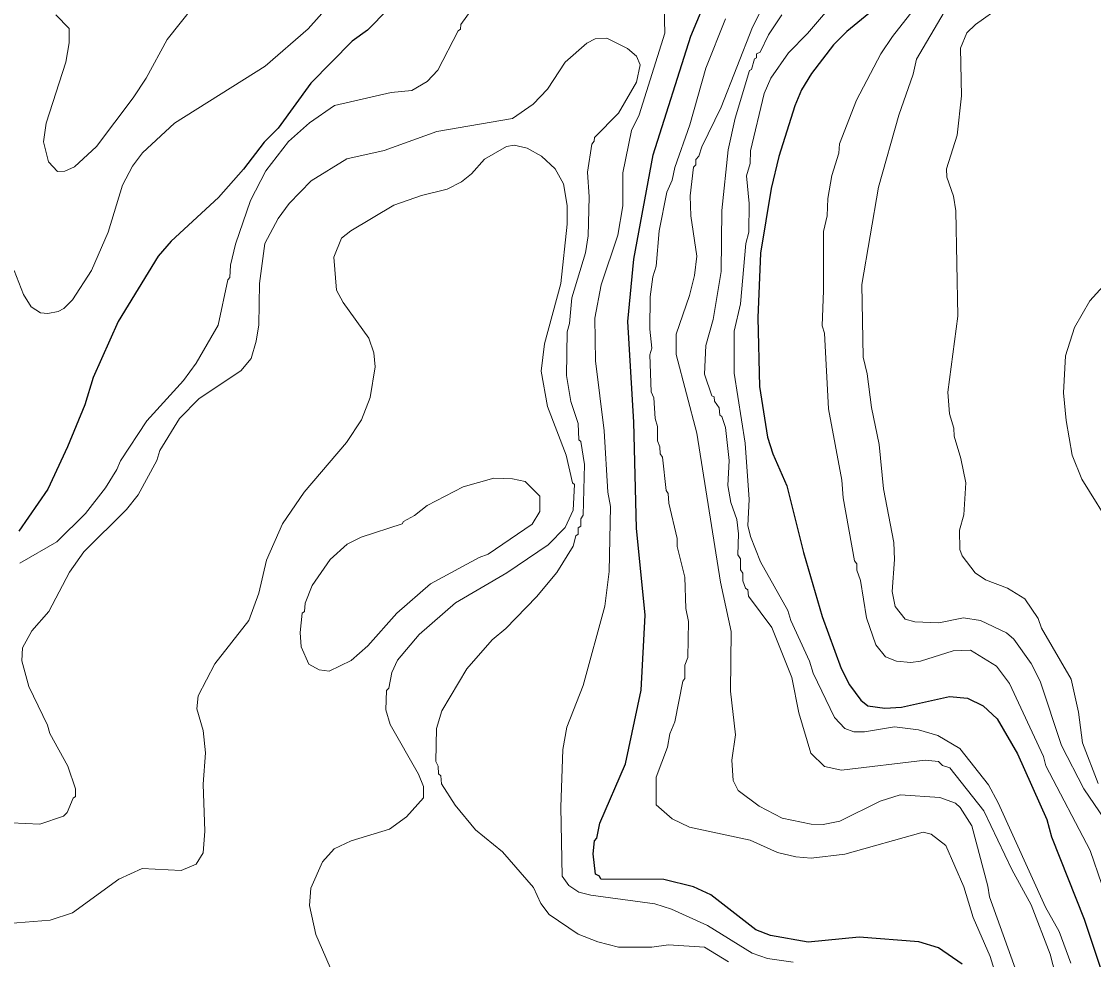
# Model space of a CAD drawing. Extents: x 598.3 to 623.2, y 6902.2 to 6930.1.
# Drawn here: x 601.055 to 602.457, y 6923.716 to 6924.943 of the extents above; entities that cross this region are included whole.
import ezdxf

# ---------------------------------------------------------------- set-up
doc = ezdxf.new("R2010")
doc.units = 0
doc.header["$LTSCALE"] = 0.032
doc.layers.add('1', color=7, linetype='Continuous', lineweight=25)
doc.layers.add('2', color=7, linetype='Continuous', lineweight=13)

msp = doc.modelspace()

# ---------------------------------------------------------------- linework, layer by layer
at = {"layer": '1'}
for points in [[(602.2846, 6923.7097), (602.2538, 6923.7309), (602.2279, 6923.739), (602.1499, 6923.7447), (602.0835, 6923.7385), (602.0339, 6923.7471), (602.0148, 6923.7546), (601.9562, 6923.8003), (601.9336, 6923.8108), (601.8947, 6923.8202), (601.8123, 6923.8207), (601.8103, 6923.8246), (601.8052, 6923.8272), (601.8022, 6923.8541), (601.8038, 6923.8709), (601.8069, 6923.8746), (601.8111, 6923.894), (601.8443, 6923.9717), (601.8652, 6924.0682), (601.8701, 6924.1659), (601.8589, 6924.2798), (601.8555, 6924.4185), (601.8474, 6924.5503), (601.8555, 6924.6319), (601.8807, 6924.7682), (601.9301, 6924.9236), (601.9536, 6924.9803)], [(602.1942, 6924.9795), (602.134, 6924.9298), (602.1164, 6924.9123), (602.0878, 6924.8748), (602.0748, 6924.8535), (602.0659, 6924.8324), (602.0449, 6924.7663), (602.0352, 6924.7242), (602.021, 6924.6395), (602.0175, 6924.5551), (602.0198, 6924.4652), (602.03, 6924.3989), (602.0371, 6924.377), (602.0555, 6924.3353), (602.0773, 6924.2482), (602.1015, 6924.1643), (602.1266, 6924.0963), (602.1374, 6924.0748), (602.1523, 6924.0551), (602.1613, 6924.0477), (602.1835, 6924.0443), (602.2055, 6924.0459), (602.2681, 6924.0596), (602.2917, 6924.0577), (602.3121, 6924.0475), (602.3307, 6924.0304), (602.3573, 6923.9846), (602.3953, 6923.8988), (602.4017, 6923.876), (602.4443, 6923.7683), (602.4659, 6923.7029)], [(601.5341, 6924.9589), (601.5072, 6924.9313), (601.4872, 6924.9168), (601.4332, 6924.8621), (601.3903, 6924.803), (601.3721, 6924.7847), (601.345, 6924.7495), (601.3121, 6924.7126), (601.2506, 6924.6552), (601.2335, 6924.6356), (601.1809, 6924.5504), (601.1483, 6924.4772), (601.1376, 6924.4412), (601.115, 6924.3861), (601.0891, 6924.3311), (601.051, 6924.2762)]]:
    msp.add_lwpolyline(points, dxfattribs=at)
at = {"layer": '2'}
for points in [[(602.4604, 6925.0596), (602.446, 6925.042), (602.418, 6925.0147), (602.3934, 6924.995), (602.3368, 6924.9633), (602.3021, 6924.9386), (602.2909, 6924.9279), (602.2825, 6924.9077), (602.2838, 6924.8456), (602.2781, 6924.7941), (602.2644, 6924.7501), (602.2648, 6924.7391), (602.2733, 6924.7143), (602.2765, 6924.6948), (602.2789, 6924.5572), (602.266, 6924.4578), (602.2684, 6924.4296), (602.2739, 6924.4107), (602.2741, 6924.4002), (602.283, 6924.3711), (602.2894, 6924.3392), (602.287, 6924.2974), (602.2814, 6924.2774)], [(601.9047, 6923.7817), (601.8828, 6923.7885), (601.7992, 6923.7997), (601.7834, 6923.8037), (601.7702, 6923.8124), (601.7617, 6923.8249), (601.7601, 6923.9148), (601.7624, 6923.9906), (601.768, 6924.0194), (601.7893, 6924.074), (601.8173, 6924.178), (601.8231, 6924.2233), (601.8247, 6924.3084), (601.8216, 6924.327), (601.8166, 6924.4072), (601.8054, 6924.4986), (601.8046, 6924.5545), (601.8128, 6924.5983), (601.8345, 6924.663), (601.8409, 6924.7015), (601.8411, 6924.7447), (601.8522, 6924.8), (601.8624, 6924.8207), (601.8959, 6924.9276), (601.8937, 6925.0112)], [(602.2639, 6925.0128), (602.1937, 6924.9231), (602.1784, 6924.9005), (602.1464, 6924.8397), (602.1243, 6924.7825), (602.1233, 6924.7706), (602.1143, 6924.7411), (602.1089, 6924.711), (602.108, 6924.6886), (602.1033, 6924.6678), (602.1033, 6924.5908), (602.1017, 6924.5445), (602.1048, 6924.5348), (602.1098, 6924.4358), (602.1274, 6924.3427), (602.1291, 6924.3197), (602.1438, 6924.2372), (602.1469, 6924.2333), (602.147, 6924.2248), (602.1517, 6924.2115), (602.1598, 6924.1624), (602.1719, 6924.1271), (602.1844, 6924.1115), (602.1988, 6924.1058), (602.2176, 6924.1042), (602.2301, 6924.1058), (602.273, 6924.1195), (602.2956, 6924.1203), (602.3297, 6924.0994), (602.3467, 6924.0769), (602.3913, 6923.9814), (602.3941, 6923.9692), (602.452, 6923.8583), (602.4672, 6923.8137)], [(601.0453, 6924.6171), (601.0571, 6924.5855), (601.0671, 6924.5696), (601.0796, 6924.5618), (601.089, 6924.5607), (601.1028, 6924.5633), (601.1101, 6924.5673), (601.1215, 6924.5788), (601.1463, 6924.6171), (601.1678, 6924.6669), (601.1866, 6924.7285), (601.2, 6924.7535), (601.2129, 6924.7707), (601.2546, 6924.8095), (601.3732, 6924.8841), (601.4297, 6924.933), (601.4728, 6924.9819)], [(602.3623, 6923.6813), (602.3203, 6923.7975), (602.3184, 6923.8118), (602.2975, 6923.8905), (602.2823, 6923.9145), (602.2762, 6923.9204), (602.2554, 6923.9276), (602.2036, 6923.9309), (602.1777, 6923.9228), (602.1248, 6923.8966), (602.1028, 6923.8923), (602.0873, 6923.8928), (602.0493, 6923.9006), (602.0193, 6923.9162), (601.9919, 6923.9369), (601.9851, 6923.9498), (601.9835, 6923.9765), (601.9883, 6924.0094), (601.9818, 6924.0669), (601.9826, 6924.1449), (601.9689, 6924.2091), (601.938, 6924.4043), (601.9106, 6924.5069), (601.9106, 6924.5335), (601.9282, 6924.5844), (601.9347, 6924.6103), (601.938, 6924.6357), (601.9301, 6924.6883), (601.9291, 6924.7145), (601.9333, 6924.7522), (601.9363, 6924.755), (601.9366, 6924.7622), (601.9405, 6924.7665), (601.9444, 6924.7788), (601.9694, 6924.8304), (602.0104, 6924.9353), (602.031, 6924.9763)], [(601.6449, 6924.9604), (601.629, 6924.9387), (601.6288, 6924.9326), (601.6259, 6924.9305), (601.5989, 6924.8788), (601.5853, 6924.8644), (601.5651, 6924.8523), (601.5382, 6924.8496), (601.464, 6924.8327), (601.4313, 6924.81), (601.404, 6924.7859), (601.3743, 6924.7472), (601.354, 6924.7087), (601.3343, 6924.6516), (601.3278, 6924.6238), (601.3269, 6924.6077), (601.3246, 6924.6049), (601.3119, 6924.5455), (601.2831, 6924.4957), (601.2666, 6924.4729), (601.2185, 6924.4205), (601.1842, 6924.3681), (601.1795, 6924.3565), (601.1644, 6924.3327), (601.1382, 6924.299), (601.1008, 6924.2621), (601.0526, 6924.2343)], [(601.279, 6924.9619), (601.2452, 6924.9191), (601.2178, 6924.8686), (601.2008, 6924.8427), (601.1526, 6924.7793), (601.1238, 6924.7526), (601.1112, 6924.7469), (601.1019, 6924.7465), (601.0901, 6924.7593), (601.0833, 6924.7854), (601.0868, 6924.8098), (601.1125, 6924.8896), (601.1172, 6924.9146), (601.1172, 6924.9335), (601.0996, 6924.9514)], [(602.0491, 6924.9516), (602.0315, 6924.9251), (602.0206, 6924.9025), (602.0159, 6924.9004), (602.0158, 6924.8953), (602.0133, 6924.8937), (602.0093, 6924.8799), (602.0068, 6924.8784), (601.988, 6924.8161), (601.9786, 6924.7747), (601.9706, 6924.6955), (601.9696, 6924.6157), (601.9591, 6924.5527), (601.9495, 6924.5189), (601.9479, 6924.4814), (601.9576, 6924.4532), (601.9605, 6924.4515), (601.9608, 6924.446), (601.9672, 6924.4373), (601.9679, 6924.4276), (601.9706, 6924.4258), (601.9753, 6924.4117), (601.9801, 6924.3686), (601.9785, 6924.3356), (601.9821, 6924.3136), (601.99, 6924.2914), (601.9923, 6924.2725), (601.9916, 6924.2451), (601.9947, 6924.2398), (601.9948, 6924.2255), (601.998, 6924.2212), (601.9981, 6924.2111), (602.0013, 6924.2016), (602.0044, 6924.1993), (602.0052, 6924.191), (602.0359, 6924.1498), (602.0619, 6924.0847), (602.0711, 6924.0384), (602.0867, 6923.9858), (602.1049, 6923.9683), (602.127, 6923.9633), (602.2364, 6923.9763), (602.2539, 6923.9745), (602.2591, 6923.9695), (602.2685, 6923.9663), (602.3129, 6923.91), (602.3496, 6923.8333), (602.3751, 6923.7871), (602.3999, 6923.7228), (602.4108, 6923.6803)], [(602.427, 6923.7107), (602.4115, 6923.7523), (602.3936, 6923.7841), (602.3318, 6923.9207), (602.3192, 6923.944), (602.2819, 6923.9918), (602.253, 6924.0086), (602.2277, 6924.0159), (602.1961, 6924.0199), (602.1571, 6924.0135), (602.1432, 6924.0135), (602.1315, 6924.0179), (602.1179, 6924.0324), (602.09, 6924.0901), (602.0853, 6924.106), (602.0605, 6924.159), (602.0569, 6924.1724), (602.0212, 6924.2358), (602.0079, 6924.2688), (602.0045, 6924.2833), (602.0061, 6924.3175), (602.0012, 6924.391), (601.9867, 6924.4825), (601.9866, 6924.5376), (601.9947, 6924.5734), (602.0019, 6924.6521), (602.006, 6924.667), (602.0061, 6924.7047), (602.0029, 6924.7407), (602.0077, 6924.7569), (602.0078, 6924.7734), (602.026, 6924.8485), (602.0346, 6924.8685), (602.0575, 6924.9016), (602.0826, 6924.927), (602.1137, 6924.9638)], [(602.4989, 6923.8583), (602.444, 6923.939), (602.4148, 6923.9957), (602.3866, 6924.0796), (602.3751, 6924.1028), (602.3521, 6924.1345), (602.3428, 6924.1429), (602.3088, 6924.1591), (602.2865, 6924.1624), (602.2543, 6924.156), (602.2229, 6924.1572), (602.2102, 6924.1608), (602.197, 6924.1775), (602.1931, 6924.1971), (602.1963, 6924.239), (602.1955, 6924.2612), (602.1819, 6924.3314), (602.176, 6924.3894), (602.1664, 6924.4376), (602.1607, 6924.4816), (602.1551, 6924.5038), (602.1535, 6924.5985), (602.1753, 6924.7261), (602.202, 6924.82), (602.2208, 6924.8737), (602.2249, 6924.8932), (602.261, 6924.9549)], [(601.9751, 6924.9462), (601.9495, 6924.8815), (601.9285, 6924.8074), (601.9089, 6924.7517), (601.9055, 6924.735), (601.8985, 6924.7196), (601.8887, 6924.6689), (601.8846, 6924.6225), (601.8803, 6924.6087), (601.8766, 6924.5823), (601.8765, 6924.5403), (601.8791, 6924.5155), (601.8765, 6924.5067), (601.8782, 6924.4583), (601.8814, 6924.4504), (601.8831, 6924.4232), (601.8862, 6924.413), (601.8863, 6924.394), (601.8894, 6924.3863), (601.8897, 6924.3773), (601.8927, 6924.3727), (601.8977, 6924.3293), (601.9001, 6924.3254), (601.901, 6924.3125), (601.912, 6924.2666), (601.9122, 6924.2561), (601.9219, 6924.2158), (601.9236, 6924.1749), (601.9267, 6924.1578), (601.9259, 6924.1107)], [(601.7238, 6924.8344), (601.7424, 6924.854), (601.7658, 6924.8895), (601.7938, 6924.9143), (601.8048, 6924.9198), (601.8201, 6924.921), (601.8472, 6924.9073), (601.8587, 6924.8972), (601.8636, 6924.8861), (601.8587, 6924.8634), (601.8352, 6924.8229), (601.8041, 6924.791), (601.8037, 6924.786), (601.8005, 6924.7822), (601.7949, 6924.7455), (601.7972, 6924.7132), (601.7956, 6924.6621), (601.7923, 6924.64), (601.7745, 6924.5814), (601.7713, 6924.5478), (601.7682, 6924.5367), (601.7674, 6924.4795), (601.773, 6924.4455), (601.7825, 6924.4169), (601.7836, 6924.3956), (601.786, 6924.3932), (601.7907, 6924.3632), (601.7891, 6924.2971), (601.786, 6924.2919), (601.7859, 6924.2825), (601.7827, 6924.2804), (601.7826, 6924.272), (601.7795, 6924.2699), (601.7762, 6924.2564), (601.7547, 6924.2218), (601.728, 6924.1902), (601.688, 6924.1487), (601.6702, 6924.134), (601.6369, 6924.096), (601.6044, 6924.0408), (601.5973, 6924.018), (601.5965, 6923.9747), (601.5997, 6923.9687), (601.5998, 6923.9587), (601.6029, 6923.9558), (601.6039, 6923.9456), (601.6219, 6923.9174), (601.6484, 6923.8855), (601.6837, 6923.8566), (601.724, 6923.81), (601.7336, 6923.7888), (601.7447, 6923.7745), (601.7825, 6923.7489), (601.8085, 6923.7387), (601.8355, 6923.7316), (601.8788, 6923.7318), (601.9006, 6923.735), (601.9479, 6923.7316), (601.9792, 6923.7125)], [(601.0033, 6923.8962), (601.0787, 6923.8929), (601.1097, 6923.9033), (601.1142, 6923.9078), (601.1223, 6923.9268), (601.1253, 6923.9289), (601.1253, 6923.9388), (601.1153, 6923.9687), (601.0916, 6924.0113), (601.0887, 6924.0222), (601.0641, 6924.0729), (601.0551, 6924.1063), (601.0558, 6924.1233), (601.0683, 6924.1456), (601.0905, 6924.1707), (601.1176, 6924.2225), (601.136, 6924.249), (601.1919, 6924.3042), (601.2073, 6924.3233), (601.2317, 6924.3686), (601.2357, 6924.3816), (601.2615, 6924.4234), (601.287, 6924.4495), (601.3417, 6924.4856), (601.3549, 6924.5019), (601.3616, 6924.5245), (601.3649, 6924.5459), (601.366, 6924.6), (601.3729, 6924.6524), (601.3905, 6924.6848), (601.4046, 6924.7048), (601.4334, 6924.7343), (601.4799, 6924.763), (601.5291, 6924.774), (601.5979, 6924.7986), (601.6967, 6924.8157), (601.7238, 6924.8344)], [(601.7658, 6924.2809), (601.7762, 6924.3033), (601.7778, 6924.337), (601.7751, 6924.3393), (601.7669, 6924.3754), (601.7423, 6924.4391), (601.7342, 6924.4853), (601.7387, 6924.5209), (601.7601, 6924.5998), (601.7682, 6924.6776), (601.7681, 6924.7018), (601.7633, 6924.7304), (601.7527, 6924.7501), (601.7347, 6924.7665), (601.7161, 6924.7769), (601.6991, 6924.7808), (601.6888, 6924.7792), (601.66, 6924.7627), (601.643, 6924.7432), (601.63, 6924.7328), (601.6112, 6924.7235), (601.5778, 6924.7151), (601.5414, 6924.7023), (601.4853, 6924.6689), (601.4733, 6924.6592), (601.463, 6924.6344), (601.4665, 6924.5913), (601.4754, 6924.5753), (601.509, 6924.5284), (601.5155, 6924.5092), (601.5171, 6924.4909), (601.5107, 6924.4509), (601.4993, 6924.4215), (601.4796, 6924.3918), (601.4244, 6924.3272), (601.3959, 6924.2857), (601.375, 6924.2379), (601.365, 6924.1951), (601.3519, 6924.159), (601.3074, 6924.1025), (601.2857, 6924.0607), (601.2841, 6924.0437), (601.2921, 6924.0151), (601.2953, 6923.9862), (601.2921, 6923.9451), (601.2945, 6923.8834), (601.2921, 6923.8551), (601.2831, 6923.8403), (601.2633, 6923.8322), (601.2125, 6923.8346), (601.1818, 6923.8207), (601.1214, 6923.7768), (601.0921, 6923.7671), (601.0264, 6923.7619)], [(602.4835, 6924.276), (602.4414, 6924.3442), (602.4288, 6924.3756), (602.4206, 6924.4209), (602.4173, 6924.4571), (602.4197, 6924.5054), (602.4316, 6924.5424), (602.4518, 6924.5774), (602.4913, 6924.621)], [(601.4669, 6923.6851), (601.4394, 6923.7482), (601.4314, 6923.7863), (601.4329, 6923.8092), (601.4482, 6923.8433), (601.4636, 6923.8603), (601.4859, 6923.8708), (601.5359, 6923.886), (601.558, 6923.9021), (601.5803, 6923.9271), (601.5803, 6923.942), (601.574, 6923.958), (601.5367, 6924.023), (601.531, 6924.0424), (601.5318, 6924.0674), (601.5349, 6924.0708), (601.539, 6924.091), (601.5462, 6924.1071), (601.5748, 6924.1407), (601.6223, 6924.1821), (601.6894, 6924.2214), (601.7435, 6924.2583), (601.7658, 6924.2809)], [(602.2814, 6924.2774), (602.2815, 6924.2519), (602.2846, 6924.2437), (602.3017, 6924.2214), (602.3152, 6924.2123), (602.344, 6924.2015), (602.3669, 6924.1876), (602.384, 6924.1619), (602.3884, 6924.149), (602.4274, 6924.0823), (602.4367, 6924.0394), (602.4421, 6923.999), (602.4624, 6923.946)], [(601.9259, 6924.1107), (601.922, 6924.1008), (601.9219, 6924.0834), (601.9193, 6924.0798), (601.9089, 6924.0265), (601.9026, 6924.0107), (601.8996, 6923.9934), (601.8848, 6923.9542), (601.8847, 6923.9182), (601.9054, 6923.8996), (601.9284, 6923.8889), (602.0077, 6923.8718), (602.0433, 6923.8557), (602.0671, 6923.85), (602.0873, 6923.8484), (602.1313, 6923.8533), (602.2338, 6923.8822), (602.2444, 6923.8796), (602.2633, 6923.8647), (602.287, 6923.8109), (602.2992, 6923.7706), (602.3213, 6923.7195), (602.3314, 6923.687)], [(602.0638, 6923.7124), (602.0302, 6923.7172), (602.01, 6923.7241), (601.9516, 6923.7603), (601.9047, 6923.7817)]]:
    msp.add_lwpolyline(points, dxfattribs=at)
msp.add_lwpolyline([(601.6324, 6924.3341), (601.6725, 6924.3455), (601.6967, 6924.3446), (601.7134, 6924.341), (601.7324, 6924.3216), (601.7324, 6924.3017), (601.7225, 6924.2853), (601.6648, 6924.2459), (601.6531, 6924.2417), (601.5895, 6924.2073), (601.5455, 6924.1688), (601.5075, 6924.1261), (601.4859, 6924.107), (601.4569, 6924.0929), (601.4438, 6924.0945), (601.4306, 6924.1018), (601.4204, 6924.1248), (601.4192, 6924.1434), (601.4217, 6924.1686), (601.4248, 6924.1709), (601.4258, 6924.182), (601.4348, 6924.2051), (601.4582, 6924.2388), (601.4804, 6924.259), (601.4987, 6924.268), (601.5525, 6924.2854), (601.5544, 6924.2887), (601.5688, 6924.2966), (601.5852, 6924.3097)], close=True, dxfattribs=at)

doc.saveas('drawing.dxf')
